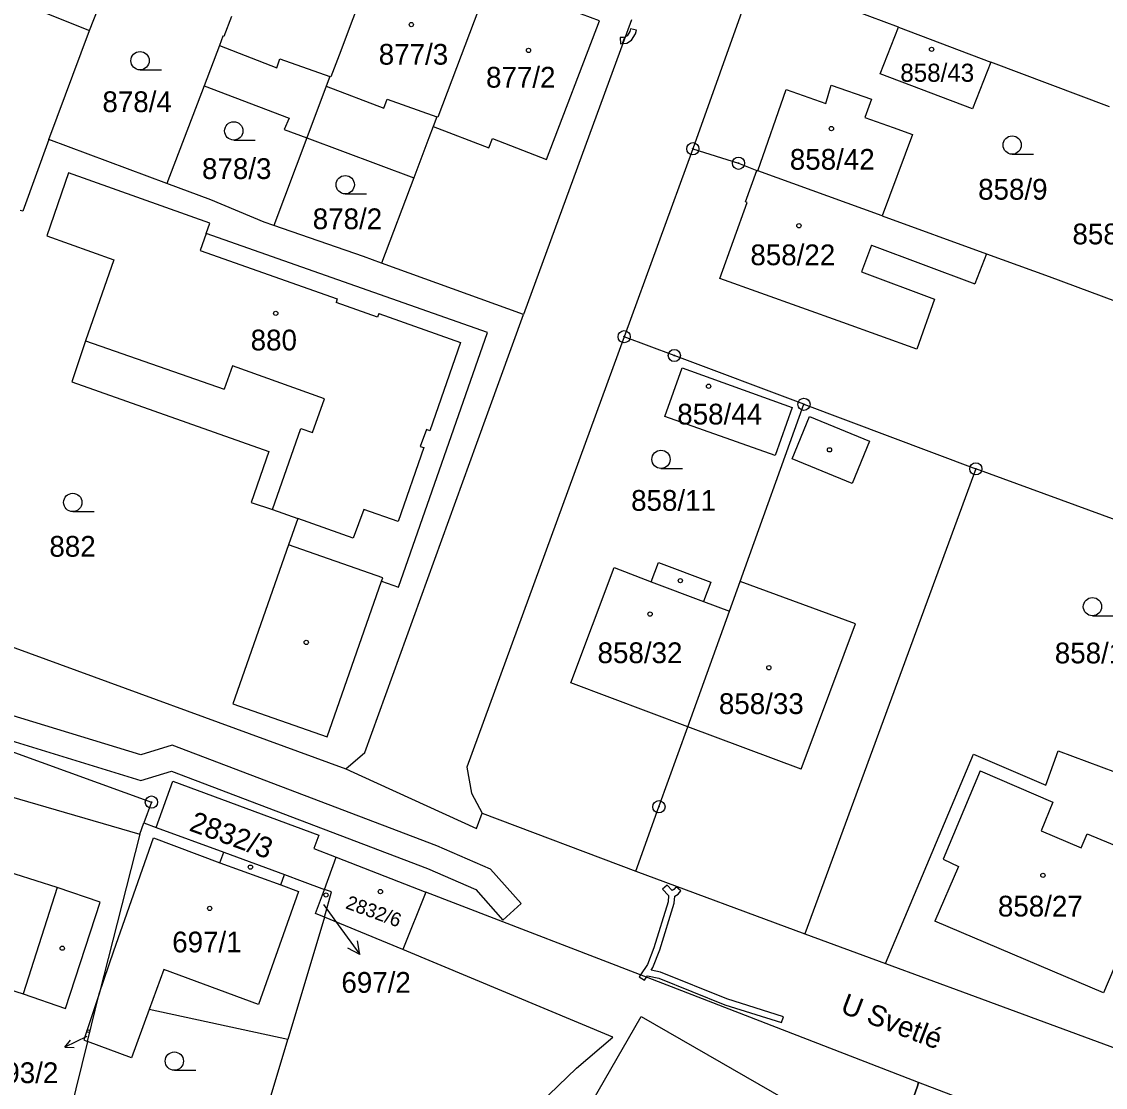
# Model space of a CAD drawing. Extents: x -644096 to -634268, y -1141430 to -1133463.
# Drawn here: x -639638.8 to -639550.1, y -1137955.1 to -1137867.8 of the extents above; entities that cross this region are included whole.
import ezdxf

# ---------------------------------------------------------------- set-up
doc = ezdxf.new("R2010")
doc.units = 0
for name, color, linetype in [('_CIVIL_CONSTRUCTION', 7, 'Continuous'), ('B_Hranice _3D', 7, 'Continuous'), ('M_Svah_Nasyp', 7, 'Continuous'), ('M_Svah_Zarez', 7, 'Continuous'), ('spodek_zarez', 7, 'Continuous'), ('svrsek_osa_sjezdy', 7, 'Continuous'), ('svrsek_osa_terminal_VRT', 7, 'Continuous'), ('svrsek_osa_VRT', 7, 'Continuous'), ('svrsek_popisy_VRT', 7, 'Continuous'), ('terminal_VRT', 7, 'Continuous')]:
    doc.layers.add(name, color=color, linetype=linetype)

msp = doc.modelspace()

# ---------------------------------------------------------------- linework, layer by layer
at = {"layer": '_CIVIL_CONSTRUCTION'}
for centre, radius in [((-639583.86, -1137878.21), 0.5), ((-639583.86, -1137878.21), 0.0303), ((-639580.12, -1137879.4), 0.5), ((-639580.12, -1137879.4), 0.0303), ((-639589.49, -1137893.61), 0.5), ((-639589.49, -1137893.61), 0.0303), ((-639585.38, -1137895.15), 0.5), ((-639585.38, -1137895.15), 0.0303), ((-639574.76, -1137899.15), 0.5), ((-639574.76, -1137899.15), 0.0303), ((-639560.68, -1137904.44), 0.5), ((-639560.68, -1137904.44), 0.0303), ((-639628.22, -1137931.74), 0.5), ((-639628.22, -1137931.74), 0.0303), ((-639586.64, -1137932.12), 0.5), ((-639586.64, -1137932.12), 0.0303)]:
    msp.add_circle(centre, radius, dxfattribs=at)
at = {"layer": 'B_Hranice _3D'}
for points in [[(-639589.43, -1137869.08), (-639589.62, -1137869.6), (-639589.26, -1137869.56), (-639588.88, -1137869.32), (-639588.56, -1137868.8), (-639588.49, -1137868.5), (-639588.97, -1137868.38), (-639589.02, -1137868.6), (-639589.24, -1137868.96)], [(-639589.83, -1137869.11), (-639589.79, -1137869.61), (-639589.62, -1137869.6), (-639589.43, -1137869.08), (-639589.58, -1137869.09)], [(-639584.85, -1137939.01), (-639585.23, -1137938.69), (-639585.41, -1137938.9), (-639585.55, -1137938.99), (-639585.98, -1137938.54), (-639586.34, -1137938.88), (-639585.85, -1137939.4), (-639585.89, -1137939.91), (-639587.05, -1137943.67), (-639587.58, -1137945.05), (-639588.15, -1137945.9), (-639588.25, -1137946.05), (-639587.83, -1137946.33), (-639587.67, -1137946.09), (-639587.58, -1137945.96), (-639586.65, -1137946.16), (-639581.23, -1137948.34), (-639576.59, -1137949.81), (-639576.43, -1137949.33), (-639581.07, -1137947.86), (-639586.51, -1137945.68), (-639587.29, -1137945.51), (-639587.14, -1137945.29), (-639586.57, -1137943.83), (-639585.39, -1137940.01), (-639585.35, -1137939.45), (-639585.07, -1137939.28)], [(-639597.24, -1138014.12), (-639592.67, -1138015.28), (-639591.63, -1138012.28), (-639591.37, -1138011.68), (-639577.36, -1137980.39), (-639577.04, -1137979.78), (-639576.64, -1137978.87), (-639576.03, -1137978.05), (-639567.98, -1137965.76), (-639560.44, -1137956.6), (-639565.37, -1137954.7), (-639565.46, -1137955), (-639565.77, -1137955.85), (-639570.31, -1137962.34), (-639575.33, -1137969.5), (-639578.13, -1137973.72), (-639579.71, -1137976.23), (-639581.16, -1137978.81), (-639583.91, -1137984.64), (-639595.88, -1138011.15)]]:
    msp.add_lwpolyline(points, close=True, dxfattribs=at)
msp.add_lwpolyline([(-639640.45, -1137926.47), (-639629.1, -1137929.98), (-639626.58, -1137929.2), (-639605.59, -1137937.19), (-639601.65, -1137938.9), (-639599.43, -1137941.4), (-639597.93, -1137940.06), (-639600.45, -1137937.24), (-639604.83, -1137935.33), (-639626.52, -1137927.08), (-639629.1, -1137927.88), (-639639.91, -1137924.55)], dxfattribs=at)
at = {"layer": 'M_Svah_Nasyp'}
for p, q in [((-639579.54, -1137882.57), (-639578.62, -1137880)), ((-639579.42, -1137882.62), (-639579.54, -1137882.57)), ((-639581.65, -1137888.83), (-639579.42, -1137882.62)), ((-639623.74, -1137885.15), (-639624.24, -1137886.56)), ((-639569.22, -1137886.1), (-639570.04, -1137888.31)), ((-639569.22, -1137886.1), (-639560.77, -1137889.29)), ((-639624.24, -1137886.56), (-639612.99, -1137890.52)), ((-639559.8, -1137886.81), (-639560.77, -1137889.29)), ((-639570.04, -1137888.31), (-639564.07, -1137890.54)), ((-639571.57, -1137892.44), (-639581.65, -1137888.83)), ((-639612.99, -1137890.52), (-639613.09, -1137890.81)), ((-639564.07, -1137890.54), (-639565.52, -1137894.62)), ((-639609.69, -1137892), (-639613.09, -1137890.81)), ((-639609.59, -1137891.71), (-639609.69, -1137892)), ((-639609.59, -1137891.71), (-639602.89, -1137894.08)), ((-639565.52, -1137894.62), (-639571.57, -1137892.44)), ((-639633.61, -1137893.94), (-639622.25, -1137897.9)), ((-639602.89, -1137894.08), (-639605.41, -1137901.31)), ((-639621.59, -1137896.01), (-639622.25, -1137897.9)), ((-639614.04, -1137898.69), (-639621.59, -1137896.01)), ((-639615.03, -1137901.45), (-639614.04, -1137898.69)), ((-639618.3, -1137907.76), (-639615.97, -1137901.12)), ((-639615.97, -1137901.12), (-639615.03, -1137901.45)), ((-639605.69, -1137901.21), (-639606.19, -1137902.6)), ((-639605.41, -1137901.31), (-639605.69, -1137901.21)), ((-639605.89, -1137902.7), (-639608, -1137908.75)), ((-639606.19, -1137902.6), (-639605.89, -1137902.7)), ((-639610.83, -1137907.76), (-639611.68, -1137910.11)), ((-639608, -1137908.75), (-639610.83, -1137907.76)), ((-639611.68, -1137910.11), (-639616.23, -1137908.5)), ((-639609.26, -1137913.36), (-639617, -1137910.65)), ((-639609.36, -1137913.65), (-639609.26, -1137913.36)), ((-639587.27, -1137913.7), (-639582.99, -1137915.31)), ((-639575, -1137929.04), (-639571.46, -1137919.61)), ((-639575, -1137929.04), (-639584.28, -1137925.56)), ((-639560.32, -1137929.19), (-639563.36, -1137936.42)), ((-639560.32, -1137929.19), (-639554.36, -1137931.75)), ((-639554.36, -1137931.75), (-639555.32, -1137934.1)), ((-639631.3, -1137943.93), (-639628.06, -1137934.66)), ((-639628.06, -1137934.66), (-639622.62, -1137936.71)), ((-639555.32, -1137934.1), (-639552.05, -1137935.5)), ((-639552.05, -1137935.5), (-639551.55, -1137934.33)), ((-639551.55, -1137934.33), (-639543.83, -1137937.54)), ((-639622.62, -1137936.71), (-639622.29, -1137935.85)), ((-639622.62, -1137936.71), (-639617.63, -1137938.52)), ((-639563.36, -1137936.42), (-639562.11, -1137937.01)), ((-639562.11, -1137937.01), (-639564.04, -1137941.49)), ((-639617.63, -1137938.52), (-639617.32, -1137937.68)), ((-639617.63, -1137938.52), (-639616.16, -1137939.06)), ((-639635.95, -1137938.75), (-639638.74, -1137947.46)), ((-639616.16, -1137939.06), (-639619.44, -1137948.33)), ((-639547.14, -1137940.09), (-639550.23, -1137947.36)), ((-639550.23, -1137947.36), (-639564.04, -1137941.49)), ((-639632.49, -1137947.46), (-639631.3, -1137943.93)), ((-639627.19, -1137945.45), (-639628.4, -1137948.72)), ((-639619.44, -1137948.33), (-639627.19, -1137945.45))]:
    msp.add_line(p, q, dxfattribs=at)
for points in [[(-639605.13, -1137876.4), (-639600.58, -1137878.15), (-639600.27, -1137877.37), (-639595.84, -1137879.1), (-639591.52, -1137867.73), (-639596.68, -1137865.79), (-639596.81, -1137866.14), (-639600.56, -1137864.73)], [(-639622.65, -1137869.75), (-639617.95, -1137871.57), (-639617.69, -1137870.85), (-639613.6, -1137872.3)], [(-639613.9, -1137873.09), (-639609.19, -1137874.89), (-639608.91, -1137874.16), (-639604.83, -1137875.6)], [(-639570.81, -1137905.64), (-639575.72, -1137903.62), (-639574.3, -1137900.14), (-639569.4, -1137902.16), (-639570.81, -1137905.64)], [(-639571.46, -1137919.61), (-639570.53, -1137917.13), (-639579.99, -1137913.66)]]:
    msp.add_lwpolyline(points, dxfattribs=at)
at = {"layer": 'M_Svah_Zarez'}
for centre, radius in [((-639606.927, -1137868.039), 0.175), ((-639597.327, -1137870.159), 0.175), ((-639564.307, -1137870.069), 0.175), ((-639572.507, -1137876.559), 0.175), ((-639575.177, -1137884.519), 0.175), ((-639618.037, -1137891.699), 0.175), ((-639582.577, -1137897.669), 0.175), ((-639572.667, -1137902.879), 0.175), ((-639584.887, -1137913.599), 0.175), ((-639587.367, -1137916.339), 0.175), ((-639615.537, -1137918.659), 0.175), ((-639577.637, -1137920.729), 0.175), ((-639620.107, -1137937.069), 0.175), ((-639555.187, -1137937.739), 0.175), ((-639613.917, -1137939.349), 0.175), ((-639609.457, -1137939.069), 0.175), ((-639623.447, -1137940.449), 0.175), ((-639635.527, -1137943.709), 0.175), ((-639633.385, -1137950.509), 0.117)]:
    msp.add_circle(centre, radius, dxfattribs=at)
at = {"layer": 'spodek_zarez'}
msp.add_circle((-638683.068, -1137056.847), 1378.084, dxfattribs=at)
at = {"layer": 'svrsek_osa_sjezdy'}
for p, q in [((-639629.153, -1137871.75), (-639627.403, -1137871.75)), ((-639621.473, -1137877.5), (-639619.723, -1137877.5)), ((-639557.703, -1137878.66), (-639555.953, -1137878.66)), ((-639612.343, -1137881.91), (-639610.593, -1137881.91)), ((-639586.473, -1137904.41), (-639584.723, -1137904.41)), ((-639634.663, -1137907.94), (-639632.913, -1137907.94)), ((-639551.123, -1137916.48), (-639549.373, -1137916.48)), ((-639626.343, -1137953.71), (-639624.593, -1137953.71))]:
    msp.add_line(p, q, dxfattribs=at)
for centre in [(-639629.153, -1137871), (-639621.473, -1137876.75), (-639557.703, -1137877.91), (-639612.343, -1137881.16), (-639586.473, -1137903.66), (-639634.663, -1137907.19), (-639551.123, -1137915.73), (-639626.343, -1137952.96)]:
    msp.add_circle(centre, 0.75, dxfattribs=at)
at = {"layer": 'svrsek_osa_terminal_VRT'}
msp.add_arc((-642050.261, -1145189.597), 8802.25, 41.4131519, 75.3170489, dxfattribs=at)
at = {"layer": 'svrsek_popisy_VRT'}
for p, q in [((-639614.11, -1137940.12), (-639612.91, -1137941.79)), ((-639612.91, -1137941.79), (-639611.146, -1137944.218)), ((-639611.146, -1137944.218), (-639612.14, -1137943.702)), ((-639611.146, -1137944.218), (-639611.33, -1137943.113)), ((-639633.5, -1137950.95), (-639635.307, -1137951.831)), ((-639635.307, -1137951.831), (-639634.851, -1137951.236)), ((-639635.307, -1137951.831), (-639634.557, -1137951.839))]:
    msp.add_line(p, q, dxfattribs=at)
at = {"layer": 'terminal_VRT'}
for p, q in [((-639633.28, -1137868.52), (-639631.46, -1137863.79)), ((-639578.8, -1137864), (-639583.86, -1137878.21)), ((-639588.9, -1137867.64), (-639597.74, -1137891.79)), ((-639567.02, -1137868.25), (-639559.44, -1137871.11)), ((-639636.62, -1137877.46), (-639633.28, -1137868.52)), ((-639549.73, -1137874.77), (-639559.44, -1137871.11)), ((-639623.91, -1137873.05), (-639626.95, -1137881.06)), ((-639626.95, -1137881.06), (-639636.62, -1137877.46)), ((-639615.49, -1137877.31), (-639618.2, -1137884.49)), ((-639615.49, -1137877.31), (-639606.72, -1137880.6)), ((-639583.86, -1137878.21), (-639589.49, -1137893.61)), ((-639606.72, -1137880.6), (-639609.36, -1137887.58)), ((-639568.34, -1137883.72), (-639578.53, -1137880.03)), ((-639597.74, -1137891.79), (-639609.36, -1137887.58)), ((-639574.76, -1137899.15), (-639560.68, -1137904.44)), ((-639560.68, -1137904.44), (-639574.68, -1137942.52)), ((-639547.82, -1137909.15), (-639560.68, -1137904.44)), ((-639651.12, -1137914.84), (-639612.29, -1137929.01)), ((-639584.28, -1137925.56), (-639580.87, -1137916.1)), ((-639639.87, -1137931.25), (-639629.17, -1137934.37)), ((-639601.11, -1137932.64), (-639588.54, -1137937.4)), ((-639629.17, -1137934.37), (-639628.83, -1137933.44)), ((-639628.83, -1137933.44), (-639627.82, -1137933.81)), ((-639629.17, -1137934.37), (-639632.49, -1137947.46)), ((-639614.05, -1137938.89), (-639613.09, -1137936.26)), ((-639613.09, -1137936.26), (-639605.74, -1137939.13)), ((-639588.54, -1137937.4), (-639574.68, -1137942.52)), ((-639605.74, -1137939.13), (-639607.62, -1137943.81)), ((-639614.03, -1137941.18), (-639617.04, -1137951.2)), ((-639607.62, -1137943.81), (-639614.03, -1137941.18)), ((-639574.68, -1137942.52), (-639568.07, -1137944.96)), ((-639633.45, -1137951.34), (-639632.49, -1137947.46)), ((-639633.45, -1137951.34), (-639635.53, -1137959.76)), ((-639620.91, -1137963.96), (-639617.04, -1137951.2)), ((-639560.44, -1137956.6), (-639565.37, -1137954.7))]:
    msp.add_line(p, q, dxfattribs=at)
for points in [[(-639665.73, -1137854.49), (-639659.25, -1137856.78), (-639659.38, -1137857.12), (-639660.68, -1137857.75), (-639661.41, -1137859.67), (-639660.89, -1137861.08), (-639662.66, -1137866.17), (-639649.67, -1137870.97), (-639647.93, -1137866.26), (-639644.13, -1137864.18), (-639633.28, -1137868.52)], [(-639608.84, -1137860.12), (-639609.21, -1137861.09), (-639609.33, -1137861.41), (-639609.4, -1137861.38), (-639612.85, -1137870.54), (-639613.53, -1137872.33), (-639613.6, -1137872.3), (-639613.9, -1137873.09), (-639615.49, -1137877.31)], [(-639600.07, -1137863.43), (-639600.42, -1137864.35), (-639600.56, -1137864.73), (-639600.63, -1137864.71), (-639604.76, -1137875.63), (-639604.83, -1137875.6), (-639605.13, -1137876.4), (-639605.48, -1137877.33), (-639606.72, -1137880.6)], [(-639567.02, -1137868.25), (-639575.23, -1137865.16), (-639578.8, -1137864)], [(-639621.67, -1137867.38), (-639622.29, -1137869.01), (-639622.36, -1137868.99), (-639622.65, -1137869.75), (-639623.91, -1137873.05)], [(-639559.44, -1137871.11), (-639560.94, -1137874.93), (-639568.53, -1137872.08), (-639567.02, -1137868.25)], [(-639623.91, -1137873.05), (-639616.93, -1137875.7), (-639617.34, -1137876.63), (-639615.49, -1137877.31)], [(-639578.53, -1137880.03), (-639576.21, -1137873.35), (-639572.98, -1137874.51), (-639572.52, -1137872.99), (-639569.22, -1137874.14), (-639569.76, -1137875.66), (-639567.46, -1137876.48), (-639565.87, -1137877.05), (-639568.34, -1137883.72)], [(-639636.62, -1137877.46), (-639638.75, -1137883.34), (-639638.96, -1137883.26)], [(-639583.86, -1137878.21), (-639580.12, -1137879.4), (-639578.62, -1137880), (-639578.53, -1137880.03)], [(-639623.44, -1137884.3), (-639635.01, -1137880.18), (-639636.8, -1137885.35), (-639631.3, -1137887.32), (-639633.61, -1137893.94), (-639634.75, -1137897.32), (-639618.59, -1137903.02), (-639620.04, -1137907.2), (-639618.3, -1137907.76), (-639616.23, -1137908.5), (-639617, -1137910.65), (-639621.56, -1137923.68), (-639613.82, -1137926.39), (-639609.36, -1137913.65), (-639607.98, -1137914.12), (-639600.69, -1137893.26), (-639623.74, -1137885.15), (-639623.44, -1137884.3)], [(-639618.2, -1137884.49), (-639618.98, -1137884.22), (-639623.36, -1137882.4), (-639626.95, -1137881.06)], [(-639568.34, -1137883.72), (-639559.8, -1137886.81), (-639554.67, -1137888.67), (-639542.62, -1137893.15), (-639542.41, -1137893.23)], [(-639609.36, -1137887.58), (-639610.85, -1137887.04), (-639618.2, -1137884.49)], [(-639612.29, -1137929.01), (-639610.73, -1137927.67), (-639601.56, -1137902.32), (-639597.74, -1137891.79)], [(-639589.49, -1137893.61), (-639602.39, -1137928.89), (-639602, -1137931), (-639601.11, -1137932.64)], [(-639574.76, -1137899.15), (-639585.38, -1137895.15), (-639589.49, -1137893.61)], [(-639577.11, -1137903.34), (-639586.15, -1137900.16), (-639584.75, -1137896.16), (-639575.72, -1137899.41), (-639577.11, -1137903.34)], [(-639580.87, -1137916.1), (-639579.99, -1137913.66), (-639574.76, -1137899.15)], [(-639584.28, -1137925.56), (-639593.86, -1137921.96), (-639590.32, -1137912.53), (-639587.27, -1137913.7), (-639586.67, -1137912.12), (-639582.39, -1137913.73), (-639582.99, -1137915.31), (-639580.87, -1137916.1)], [(-639660.96, -1137925.51), (-639659.97, -1137921.94), (-639657.54, -1137921.12), (-639628.22, -1137931.74), (-639628.83, -1137933.44)], [(-639588.54, -1137937.4), (-639586.64, -1137932.12), (-639584.28, -1137925.56)], [(-639568.07, -1137944.96), (-639560.87, -1137927.81), (-639554.95, -1137930.35), (-639553.93, -1137927.55), (-639549.23, -1137929.28), (-639540.29, -1137932.79)], [(-639612.29, -1137929.01), (-639610.97, -1137929.61), (-639601.58, -1137933.9), (-639601.11, -1137932.64)], [(-639627.82, -1137933.81), (-639626.46, -1137930.03), (-639614.51, -1137934.44), (-639614.92, -1137935.55), (-639613.09, -1137936.26)], [(-639627.82, -1137933.81), (-639622.29, -1137935.85), (-639617.32, -1137937.68), (-639615.86, -1137938.22), (-639614.05, -1137938.89)], [(-639643.04, -1137946.08), (-639638.74, -1137947.46), (-639635.25, -1137948.66), (-639632.42, -1137939.93), (-639635.95, -1137938.75), (-639641.12, -1137937.09)], [(-639614.03, -1137941.18), (-639614.78, -1137940.88), (-639614.05, -1137938.89)], [(-639614.03, -1137941.18), (-639613.47, -1137939.1), (-639614.05, -1137938.89)], [(-639565.37, -1137954.7), (-639585.62, -1137946.88), (-639605.74, -1137939.13)], [(-639615.04, -1138009.62), (-639614.39, -1138006.5), (-639608.21, -1137978.19), (-639604.97, -1137967.2), (-639604.71, -1137964.44), (-639593.39, -1137953.54), (-639590.42, -1137950.99), (-639607.62, -1137943.81)], [(-639568.07, -1137944.96), (-639561.25, -1137947.48), (-639547.42, -1137952.58)], [(-639632.49, -1137947.46), (-639633.76, -1137951.22), (-639633.45, -1137951.34)], [(-639617.04, -1137951.2), (-639628.4, -1137948.72), (-639629.86, -1137952.68), (-639633.45, -1137951.34)], [(-639596.06, -1137963.14), (-639588.1, -1137949.31), (-639574.09, -1137957.37)], [(-639565.77, -1137955.85), (-639565.46, -1137955), (-639565.37, -1137954.7)]]:
    msp.add_lwpolyline(points, dxfattribs=at)

# ---------------------------------------------------------------- texts
at = {"layer": 'svrsek_osa_VRT'}
for s, height, p in [('877/3', 1.7, (-639609.596, -1137871.325)), ('877/2', 1.7, (-639600.806, -1137873.205)), ('858/43', 1.479, (-639566.865, -1137872.725)), ('878/4', 1.7, (-639632.236, -1137875.212)), ('858/42', 1.7, (-639575.916, -1137879.932)), ('878/3', 1.7, (-639624.076, -1137880.692)), ('858/9', 1.7, (-639560.49, -1137882.385)), ('878/2', 1.7, (-639615.006, -1137884.802)), ('858/24', 1.7, (-639552.762, -1137886.045)), ('858/22', 1.7, (-639579.15, -1137887.755)), ('880', 1.7, (-639620.09, -1137894.735)), ('858/44', 1.7, (-639585.14, -1137900.805)), ('858/11', 1.7, (-639588.92, -1137907.875)), ('882', 1.7, (-639636.58, -1137911.635)), ('858/32', 1.7, (-639591.67, -1137920.355)), ('858/13', 1.7, (-639554.21, -1137920.375)), ('858/33', 1.7, (-639581.73, -1137924.525)), ('858/27', 1.7, (-639558.87, -1137941.115)), ('697/1', 1.7, (-639626.516, -1137944.052)), ('697/2', 1.7, (-639612.656, -1137947.362)), ('693/2', 1.7, (-639641.536, -1137954.762))]:
    msp.add_text(s, height=height, dxfattribs=at).set_placement(p)
for s, height, p in [('2832/3', 1.7, (-639625.215, -1137934.049)), ('2832/6', 1.139, (-639612.386, -1137940.423))]:
    msp.add_text(s, height=height, rotation=340, dxfattribs=at).set_placement(p)
at = {"layer": 'svrsek_popisy_VRT'}
msp.add_text('U Svetlé', height=1.7, rotation=339, dxfattribs=at).set_placement((-639571.864, -1137948.954))

doc.saveas('drawing.dxf')
